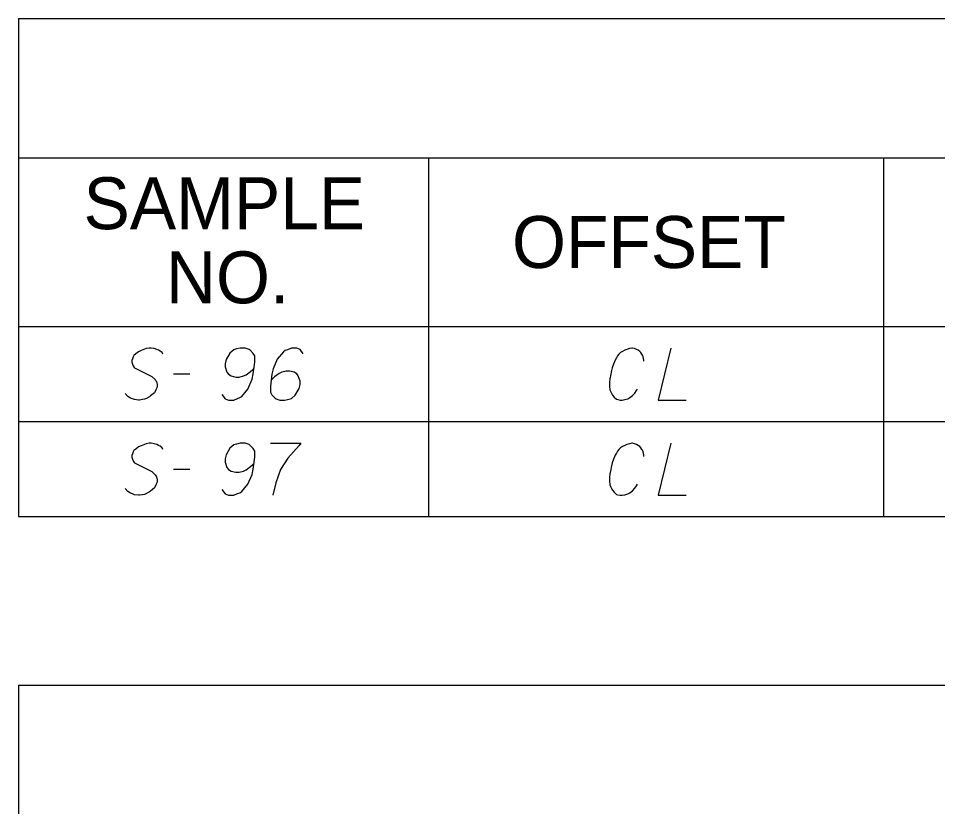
# Model space of a CAD drawing. Extents: x 2074207 to 2076812, y 516372 to 523312.
# Drawn here: x 2076260.6 to 2076345.6, y 516513.2 to 516586.1 of the extents above; entities that cross this region are included whole.
import ezdxf

# ---------------------------------------------------------------- set-up
doc = ezdxf.new("R2010")
doc.units = 0
for name, color, linetype in [('Prop DirtTable_ Soil Test Results - Outline (Major)', 7, 'Continuous'), ('Prop DirtTable_ Soil Test Results - Outline (Minor)', 7, 'Continuous'), ('Prop DirtTable_ Soil Test Results - Tx (Header - Small)', 7, 'Continuous'), ('Prop DirtTable_ Soil Test Results - Tx (Sample Data)', 7, 'Continuous')]:
    doc.layers.add(name, color=color, linetype=linetype)

msp = doc.modelspace()

# ---------------------------------------------------------------- linework, layer by layer
at = {"layer": 'Prop DirtTable_ Soil Test Results - Outline (Major)'}
for p, q in [((2076260.609, 516586.09), (2076260.609, 516557.604)), ((2076260.609, 516586.09), (2076811.903, 516586.09)), ((2076260.609, 516557.604), (2076260.609, 516548.804)), ((2076260.609, 516557.604), (2076811.903, 516557.604)), ((2076260.609, 516557.604), (2076811.903, 516557.604)), ((2076260.609, 516548.804), (2076260.609, 516540.004)), ((2076260.609, 516540.004), (2076811.903, 516540.004)), ((2076260.609, 516524.424), (2076260.609, 516495.938)), ((2076260.609, 516524.424), (2076811.903, 516524.424))]:
    msp.add_line(p, q, dxfattribs=at)
at = {"layer": 'Prop DirtTable_ Soil Test Results - Outline (Minor)'}
for p, q in [((2076260.609, 516573.204), (2076811.903, 516573.204)), ((2076298.545, 516573.204), (2076298.545, 516548.804)), ((2076340.594, 516573.204), (2076340.594, 516548.804)), ((2076260.609, 516548.804), (2076811.903, 516548.804)), ((2076260.609, 516548.804), (2076811.903, 516548.804)), ((2076298.546, 516548.804), (2076298.546, 516540.004)), ((2076340.594, 516548.804), (2076340.594, 516540.004)), ((2076260.609, 516540.004), (2076811.903, 516540.004))]:
    msp.add_line(p, q, dxfattribs=at)
at = {"layer": 'Prop DirtTable_ Soil Test Results - Tx (Sample Data)'}
for points in [[(2076273.968, 516555.019), (2076273.897, 516555.17), (2076273.721, 516555.322), (2076273.58, 516555.397), (2076273.403, 516555.473), (2076273.157, 516555.548), (2076272.874, 516555.586), (2076272.698, 516555.586), (2076272.416, 516555.548), (2076271.957, 516555.359), (2076271.71, 516555.246), (2076271.463, 516555.057), (2076271.287, 516554.906), (2076271.216, 516554.792), (2076271.146, 516554.603), (2076271.111, 516554.452), (2076271.111, 516554.301), (2076271.146, 516554.112), (2076271.216, 516553.961), (2076271.322, 516553.81), (2076271.358, 516553.772), (2076272.945, 516552.978), (2076273.262, 516552.676), (2076273.333, 516552.563), (2076273.368, 516552.487), (2076273.439, 516552.222), (2076273.439, 516552.071), (2076273.403, 516551.92), (2076273.333, 516551.731), (2076273.192, 516551.466), (2076272.839, 516551.164), (2076272.733, 516551.089), (2076272.451, 516550.937), (2076272.275, 516550.862), (2076272.098, 516550.824), (2076271.816, 516550.786), (2076271.71, 516550.786), (2076271.358, 516550.824), (2076271.146, 516550.9), (2076270.969, 516550.975), (2076270.723, 516551.126), (2076270.476, 516551.391)], [(2076279.436, 516551.315), (2076279.718, 516550.9), (2076280.035, 516550.786), (2076280.529, 516550.786), (2076280.882, 516550.937), (2076281.094, 516551.013), (2076281.27, 516551.126), (2076281.834, 516551.807), (2076282.222, 516552.714), (2076282.328, 516553.205), (2076282.469, 516554.301), (2076282.469, 516554.868), (2076282.328, 516555.095), (2076282.046, 516555.397), (2076281.94, 516555.473), (2076281.587, 516555.586), (2076281.129, 516555.586), (2076280.776, 516555.511), (2076280.529, 516555.435), (2076280.176, 516555.133), (2076279.824, 516554.528), (2076279.718, 516554.15), (2076279.718, 516553.848), (2076279.894, 516553.356), (2076280.035, 516553.167), (2076280.282, 516553.016), (2076280.706, 516552.903), (2076281.023, 516552.903), (2076281.411, 516553.016), (2076281.658, 516553.129), (2076282.081, 516553.432), (2076282.293, 516553.621), (2076282.399, 516553.734)], [(2076286.949, 516555.057), (2076286.667, 516555.473), (2076286.35, 516555.586), (2076285.856, 516555.586), (2076285.503, 516555.435), (2076285.291, 516555.359), (2076285.115, 516555.246), (2076284.551, 516554.566), (2076284.163, 516553.659), (2076284.057, 516553.167), (2076283.916, 516552.071), (2076283.916, 516551.504), (2076284.057, 516551.278), (2076284.339, 516550.975), (2076284.445, 516550.9), (2076284.798, 516550.786), (2076285.256, 516550.786), (2076285.609, 516550.862), (2076285.856, 516550.937), (2076286.209, 516551.24), (2076286.561, 516551.844), (2076286.667, 516552.222), (2076286.667, 516552.525), (2076286.491, 516553.016), (2076286.35, 516553.205), (2076286.103, 516553.356), (2076285.679, 516553.47), (2076285.362, 516553.47), (2076284.974, 516553.356), (2076284.727, 516553.243), (2076284.304, 516552.941), (2076284.092, 516552.752), (2076283.986, 516552.638)], [(2076318.45, 516554.377), (2076318.45, 516554.49), (2076318.415, 516554.641), (2076318.38, 516554.792), (2076318.309, 516554.944), (2076318.274, 516555.019), (2076318.168, 516555.17), (2076318.062, 516555.284), (2076317.921, 516555.397), (2076317.78, 516555.473), (2076317.569, 516555.548), (2076317.392, 516555.586), (2076317.322, 516555.586), (2076317.11, 516555.548), (2076316.863, 516555.473), (2076316.687, 516555.397), (2076316.475, 516555.284), (2076316.299, 516555.17), (2076316.122, 516555.019), (2076316.016, 516554.868), (2076315.911, 516554.679), (2076315.805, 516554.49), (2076315.628, 516554.112), (2076315.523, 516553.772), (2076315.452, 516553.507), (2076315.417, 516553.356), (2076315.381, 516553.167), (2076315.311, 516552.752), (2076315.276, 516552.449), (2076315.276, 516552.109), (2076315.311, 516551.731), (2076315.381, 516551.542), (2076315.487, 516551.353), (2076315.558, 516551.24), (2076315.699, 516551.051), (2076315.911, 516550.862), (2076316.052, 516550.824), (2076316.263, 516550.786), (2076316.404, 516550.786), (2076316.44, 516550.786), (2076316.687, 516550.824), (2076316.969, 516550.9), (2076317.145, 516551.013), (2076317.392, 516551.202), (2076317.604, 516551.429), (2076317.78, 516551.655), (2076317.851, 516551.807)], [(2076320.955, 516555.586), (2076319.756, 516550.786), (2076322.366, 516550.786)], [(2076274.956, 516553.205), (2076276.472, 516553.205)], [(2076273.968, 516546.219), (2076273.897, 516546.37), (2076273.721, 516546.522), (2076273.58, 516546.597), (2076273.403, 516546.673), (2076273.157, 516546.748), (2076272.874, 516546.786), (2076272.698, 516546.786), (2076272.416, 516546.748), (2076271.957, 516546.559), (2076271.71, 516546.446), (2076271.463, 516546.257), (2076271.287, 516546.106), (2076271.216, 516545.992), (2076271.146, 516545.803), (2076271.111, 516545.652), (2076271.111, 516545.501), (2076271.146, 516545.312), (2076271.216, 516545.161), (2076271.322, 516545.01), (2076271.358, 516544.972), (2076272.945, 516544.178), (2076273.262, 516543.876), (2076273.333, 516543.763), (2076273.368, 516543.687), (2076273.439, 516543.422), (2076273.439, 516543.271), (2076273.403, 516543.12), (2076273.333, 516542.931), (2076273.192, 516542.666), (2076272.839, 516542.364), (2076272.733, 516542.289), (2076272.451, 516542.137), (2076272.275, 516542.062), (2076272.098, 516542.024), (2076271.816, 516541.986), (2076271.71, 516541.986), (2076271.358, 516542.024), (2076271.146, 516542.1), (2076270.969, 516542.175), (2076270.723, 516542.326), (2076270.476, 516542.591)], [(2076279.436, 516542.515), (2076279.718, 516542.1), (2076280.035, 516541.986), (2076280.529, 516541.986), (2076280.882, 516542.137), (2076281.094, 516542.213), (2076281.27, 516542.326), (2076281.834, 516543.007), (2076282.222, 516543.914), (2076282.328, 516544.405), (2076282.469, 516545.501), (2076282.469, 516546.068), (2076282.328, 516546.295), (2076282.046, 516546.597), (2076281.94, 516546.673), (2076281.587, 516546.786), (2076281.129, 516546.786), (2076280.776, 516546.711), (2076280.529, 516546.635), (2076280.176, 516546.333), (2076279.824, 516545.728), (2076279.718, 516545.35), (2076279.718, 516545.048), (2076279.894, 516544.556), (2076280.035, 516544.367), (2076280.282, 516544.216), (2076280.706, 516544.103), (2076281.023, 516544.103), (2076281.411, 516544.216), (2076281.658, 516544.329), (2076282.081, 516544.632), (2076282.293, 516544.821), (2076282.399, 516544.934)], [(2076283.916, 516546.786), (2076286.738, 516546.786), (2076286.561, 516546.597), (2076285.538, 516545.426), (2076284.833, 516544.367), (2076284.409, 516543.12), (2076284.127, 516541.986)], [(2076318.45, 516545.577), (2076318.45, 516545.69), (2076318.415, 516545.841), (2076318.38, 516545.992), (2076318.309, 516546.144), (2076318.274, 516546.219), (2076318.168, 516546.37), (2076318.062, 516546.484), (2076317.921, 516546.597), (2076317.78, 516546.673), (2076317.569, 516546.748), (2076317.392, 516546.786), (2076317.322, 516546.786), (2076317.11, 516546.748), (2076316.863, 516546.673), (2076316.687, 516546.597), (2076316.475, 516546.484), (2076316.299, 516546.37), (2076316.122, 516546.219), (2076316.016, 516546.068), (2076315.911, 516545.879), (2076315.805, 516545.69), (2076315.628, 516545.312), (2076315.523, 516544.972), (2076315.452, 516544.707), (2076315.417, 516544.556), (2076315.381, 516544.367), (2076315.311, 516543.952), (2076315.276, 516543.649), (2076315.276, 516543.309), (2076315.311, 516542.931), (2076315.381, 516542.742), (2076315.487, 516542.553), (2076315.558, 516542.44), (2076315.699, 516542.251), (2076315.911, 516542.062), (2076316.052, 516542.024), (2076316.263, 516541.986), (2076316.404, 516541.986), (2076316.44, 516541.986), (2076316.687, 516542.024), (2076316.969, 516542.1), (2076317.145, 516542.213), (2076317.392, 516542.402), (2076317.604, 516542.629), (2076317.78, 516542.855), (2076317.851, 516543.007)], [(2076320.955, 516546.786), (2076319.756, 516541.986), (2076322.366, 516541.986)], [(2076274.956, 516544.405), (2076276.472, 516544.405)]]:
    msp.add_lwpolyline(points, dxfattribs=at)

# ---------------------------------------------------------------- texts
at = {"layer": 'Prop DirtTable_ Soil Test Results - Tx (Header - Small)'}
for s, p in [('SAMPLE', (2076266.632, 516566.591)), ('OFFSET', (2076306.254, 516563.004)), ('NO.', (2076274.244, 516559.734))]:
    msp.add_text(s, height=4.8, dxfattribs=at).set_placement(p)

doc.saveas('drawing.dxf')
